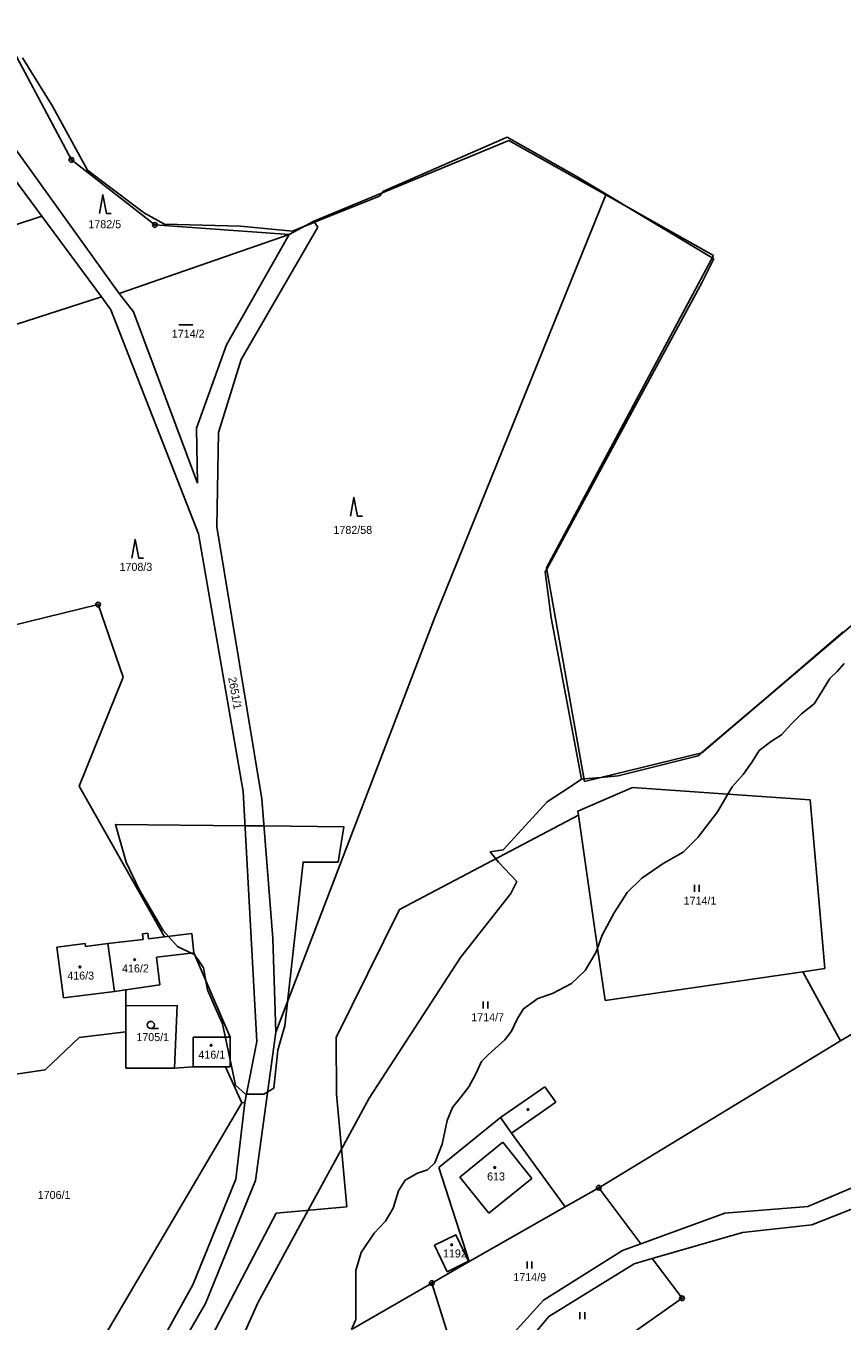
# Model space of a CAD drawing. Extents: x -439246 to -433691, y -1130252 to -1121148.
# Drawn here: x -437119.9 to -436946.5, y -1122097.5 to -1121822.4 of the extents above; entities that cross this region are included whole.
import ezdxf

# ---------------------------------------------------------------- set-up
doc = ezdxf.new("R2010")
doc.units = 0
for name, color, linetype in [('Vrstva 1', 7, 'Continuous'), ('Vrstva 18', 7, 'Continuous'), ('Vrstva 19', 7, 'Continuous'), ('Vrstva 24', 7, 'Continuous'), ('Vrstva 25', 7, 'Continuous'), ('Vrstva 3', 7, 'Continuous'), ('Vrstva 37', 7, 'Continuous'), ('Vrstva 4', 7, 'Continuous'), ('Vrstva 52', 7, 'Continuous'), ('Vrstva 6', 7, 'Continuous')]:
    doc.layers.add(name, color=color, linetype=linetype)

msp = doc.modelspace()

# ---------------------------------------------------------------- linework, layer by layer
at = {"layer": 'Vrstva 1'}
for p, q in [((-437019.06, -1122054.27), (-437009.63, -1122047.71)), ((-437009.63, -1122047.71), (-437007.33, -1122051.02)), ((-437007.33, -1122051.02), (-437016.74, -1122057.56)), ((-437032.19, -1122064.85), (-437019.06, -1122054.27)), ((-437016.74, -1122057.56), (-437005.33, -1122073.24)), ((-437025.7, -1122084.86), (-437032.19, -1122064.85)), ((-437005.33, -1122073.24), (-436998.18, -1122069.16)), ((-437005.33, -1122073.24), (-437025.7, -1122084.86)), ((-437033.67, -1122089.41), (-437025.7, -1122084.86))]:
    msp.add_line(p, q, dxfattribs=at)
for points in [[(-437110.2, -1121850.84), (-437125.35, -1121822.36)], [(-437116.5, -1121862.81), (-437135.79, -1121836.73)], [(-437131.69, -1121835.24), (-437100.09, -1121879.22)], [(-437092.48, -1121864.64), (-437110.2, -1121850.84)], [(-437182.47, -1121884.52), (-437116.5, -1121862.81)], [(-437103.84, -1121879.94), (-437116.5, -1121862.81)], [(-437063.92, -1121866.66), (-437092.48, -1121864.64)], [(-437058.68, -1121863.85), (-437063.92, -1121866.66)], [(-437057.89, -1121865.13), (-437058.68, -1121863.85)], [(-437100.09, -1121879.22), (-437063.92, -1121866.66)], [(-437063.92, -1121866.66), (-437077.29, -1121890.14)], [(-437074.13, -1121893.19), (-437057.89, -1121865.13)], [(-437146.85, -1121893.78), (-437103.84, -1121879.94)], [(-437101.8, -1121882.69), (-437103.84, -1121879.94)], [(-437097.04, -1121883.08), (-437100.09, -1121879.22)], [(-437083.19, -1121930.29), (-437101.8, -1121882.69)], [(-437083.41, -1121919.48), (-437097.04, -1121883.08)], [(-437077.29, -1121890.14), (-437083.61, -1121907.84)], [(-437078.97, -1121908.76), (-437074.13, -1121893.19)], [(-437083.61, -1121907.84), (-437083.41, -1121919.48)], [(-437078.97, -1121908.76), (-437079.33, -1121928.78)], [(-437073.72, -1121984.98), (-437083.19, -1121930.29)], [(-437069.79, -1121986.52), (-437079.33, -1121928.78)], [(-437130.86, -1121951.73), (-437104.53, -1121945.28)], [(-437104.53, -1121945.28), (-437099.18, -1121960.69)], [(-437099.18, -1121960.69), (-437108.53, -1121983.89)], [(-437108.53, -1121983.89), (-437090.42, -1122015.87)], [(-437070.85, -1122038.11), (-437073.72, -1121984.98)], [(-436990.99, -1121984.15), (-437002.64, -1121989.17)], [(-436970.76, -1121985.56), (-436990.99, -1121984.15)], [(-436953.29, -1121986.78), (-436970.76, -1121985.56)], [(-437067.44, -1122016.21), (-437069.79, -1121986.52)], [(-436950.13, -1122022.61), (-436953.29, -1121986.78)], [(-437040.5, -1122010.08), (-437002.52, -1121990.02)], [(-437002.64, -1121989.17), (-437002.52, -1121990.02)], [(-437002.52, -1121990.02), (-436998.46, -1122018.25)], [(-437053.99, -1122037.24), (-437040.5, -1122010.08)], [(-437095.09, -1122015.23), (-437093.96, -1122015.11)], [(-437094.96, -1122016.41), (-437095.09, -1122015.23)], [(-437093.96, -1122015.11), (-437093.82, -1122016.27)], [(-437093.82, -1122016.27), (-437090.42, -1122015.87)], [(-437090.42, -1122015.87), (-437084.65, -1122015.19)], [(-437084.65, -1122015.19), (-437084.23, -1122019.25)], [(-437113.3, -1122018.05), (-437107.28, -1122017.3)], [(-437113.3, -1122018.05), (-437111.89, -1122028.81)], [(-437107.28, -1122017.3), (-437107.2, -1122017.89)], [(-437107.2, -1122017.89), (-437102.45, -1122017.29)], [(-437102.45, -1122017.29), (-437094.96, -1122016.41)], [(-437101.03, -1122027.46), (-437102.45, -1122017.29)], [(-437066.77, -1122036.15), (-437067.44, -1122016.21)], [(-436998.46, -1122018.25), (-436996.85, -1122029.42)], [(-437084.23, -1122019.25), (-437092.16, -1122020.16)], [(-437092.16, -1122020.16), (-437091.42, -1122026.09)], [(-437084.23, -1122019.25), (-437076.47, -1122037.16)], [(-436996.85, -1122029.42), (-436954.85, -1122023.29)], [(-436954.85, -1122023.29), (-436950.13, -1122022.61)], [(-436946.83, -1122037.99), (-436954.85, -1122023.29)], [(-437098.66, -1122027.12), (-437091.42, -1122026.09)], [(-437111.89, -1122028.81), (-437101.03, -1122027.46)], [(-437101.03, -1122027.46), (-437098.66, -1122027.12)], [(-437098.66, -1122030.54), (-437098.66, -1122027.12)], [(-437098.66, -1122030.54), (-437087.71, -1122030.46)], [(-437098.66, -1122030.54), (-437098.66, -1122036.08)], [(-437087.71, -1122030.46), (-437088.29, -1122043.74)], [(-436934.31, -1122030.53), (-436946.83, -1122037.99)], [(-437108.53, -1122037.22), (-437115.75, -1122044.11)], [(-437098.66, -1122036.08), (-437108.53, -1122037.22)], [(-437098.66, -1122036.08), (-437098.65, -1122043.74)], [(-437076.47, -1122043.51), (-437076.47, -1122037.16)], [(-437071.1, -1122067.65), (-437066.77, -1122036.15)], [(-437053.9, -1122049.26), (-437053.99, -1122037.24)], [(-436946.83, -1122037.99), (-436998.18, -1122069.16)], [(-437073.4, -1122051.08), (-437070.85, -1122038.11)], [(-437088.29, -1122043.74), (-437084.31, -1122043.51)], [(-437084.31, -1122043.51), (-437077.45, -1122043.51)], [(-437077.45, -1122043.51), (-437074.03, -1122051.12)], [(-437077.45, -1122043.51), (-437076.47, -1122043.51)], [(-437115.75, -1122044.11), (-437139.25, -1122047.62)], [(-437098.65, -1122043.74), (-437088.29, -1122043.74)], [(-437103.63, -1122101.42), (-437074.03, -1122051.12)], [(-437075.25, -1122067.38), (-437073.4, -1122051.08)], [(-437074.03, -1122051.12), (-437073.4, -1122051.08)], [(-437051.73, -1122073.2), (-437053.9, -1122049.26)], [(-436931.84, -1122063.86), (-436953.78, -1122073.17)], [(-437084.42, -1122089.76), (-437075.25, -1122067.38)], [(-437081.71, -1122093.79), (-437071.1, -1122067.65)], [(-436989.22, -1122081.06), (-436998.18, -1122069.16)], [(-436931.2, -1122068.48), (-436952.89, -1122077.06)], [(-437066.71, -1122074.55), (-437051.73, -1122073.2)], [(-436953.78, -1122073.17), (-436971.43, -1122074.54)], [(-437082.69, -1122105.14), (-437066.71, -1122074.55)], [(-436971.43, -1122074.54), (-436989.22, -1122081.06)], [(-437033.09, -1122081.39), (-437028.52, -1122079.18), (-437025.82, -1122084.77), (-437030.38, -1122087), (-437033.09, -1122081.39)], [(-436967.68, -1122078.67), (-436986.84, -1122084.22)], [(-436952.89, -1122077.06), (-436967.68, -1122078.67)], [(-436989.22, -1122081.06), (-436993.13, -1122082.49)], [(-436993.13, -1122082.49), (-437009.9, -1122093.05)], [(-436986.84, -1122084.22), (-436990.69, -1122085.33)], [(-436980.5, -1122092.65), (-436986.84, -1122084.22)], [(-436990.69, -1122085.33), (-437008.8, -1122096.49)], [(-437101.16, -1122120), (-437084.42, -1122089.76)], [(-437033.67, -1122089.41), (-437050.68, -1122099.31)], [(-437033.67, -1122089.41), (-437026.69, -1122111.54)], [(-437009.9, -1122093.05), (-437026.69, -1122111.54)], [(-436996.23, -1122103.74), (-436980.5, -1122092.65)], [(-437096.37, -1122119.09), (-437081.71, -1122093.79)], [(-437008.8, -1122096.49), (-437020.1, -1122110.08)]]:
    msp.add_lwpolyline(points, dxfattribs=at)
at = {"layer": 'Vrstva 24'}
for centre, radius in [((-437110.2, -1121850.84), 0.5), ((-437110.2, -1121850.84), 0.1), ((-437092.48, -1121864.64), 0.5), ((-437092.48, -1121864.64), 0.1), ((-437104.53, -1121945.28), 0.5), ((-437104.53, -1121945.28), 0.1), ((-436998.18, -1122069.16), 0.5), ((-436998.18, -1122069.16), 0.1), ((-437033.67, -1122089.41), 0.5), ((-437033.67, -1122089.41), 0.1), ((-436980.5, -1122092.65), 0.5), ((-436980.5, -1122092.65), 0.1)]:
    msp.add_circle(centre, radius, dxfattribs=at)
at = {"layer": 'Vrstva 25'}
for p, q in [((-437087.38, -1121885.89), (-437084.38, -1121885.89)), ((-436977.87, -1122006.34), (-436977.87, -1122004.84)), ((-436976.87, -1122006.34), (-436976.87, -1122004.84)), ((-437022.74, -1122031.09), (-437022.74, -1122029.59)), ((-437021.74, -1122031.09), (-437021.74, -1122029.59)), ((-437093.34, -1122035.32), (-437091.74, -1122035.32)), ((-437013.41, -1122086.31), (-437013.41, -1122084.81)), ((-437012.41, -1122086.31), (-437012.41, -1122084.81)), ((-437002.17, -1122097.07), (-437002.17, -1122095.57)), ((-437001.17, -1122097.07), (-437001.17, -1122095.57))]:
    msp.add_line(p, q, dxfattribs=at)
for points in [[(-437104.25, -1121862.24), (-437103.55, -1121858.24), (-437102.75, -1121862.24), (-437101.75, -1121862.24)], [(-437050.9, -1121926.54), (-437050.2, -1121922.54), (-437049.4, -1121926.54), (-437048.4, -1121926.54)], [(-437097.38, -1121935.43), (-437096.68, -1121931.43), (-437095.88, -1121935.43), (-437094.88, -1121935.43)]]:
    msp.add_lwpolyline(points, dxfattribs=at)
for centre, radius in [((-437096.77, -1122020.72), 0.175), ((-437108.4, -1122022.25), 0.175), ((-437093.34, -1122034.57), 0.75), ((-437080.53, -1122038.91), 0.175), ((-437013.2, -1122052.55), 0.175), ((-437020.27, -1122064.88), 0.175), ((-437029.44, -1122081.28), 0.175)]:
    msp.add_circle(centre, radius, dxfattribs=at)
at = {"layer": 'Vrstva 3'}
for points in [[(-437095.09, -1122015.23), (-437093.96, -1122015.11)], [(-437094.96, -1122016.41), (-437095.09, -1122015.23)], [(-437093.96, -1122015.11), (-437093.82, -1122016.27)], [(-437093.82, -1122016.27), (-437090.42, -1122015.87)], [(-437090.42, -1122015.87), (-437084.65, -1122015.19)], [(-437084.65, -1122015.19), (-437084.23, -1122019.25)], [(-437113.3, -1122018.05), (-437107.28, -1122017.3)], [(-437113.3, -1122018.05), (-437111.89, -1122028.81)], [(-437107.28, -1122017.3), (-437107.2, -1122017.89)], [(-437107.2, -1122017.89), (-437102.45, -1122017.29)], [(-437102.45, -1122017.29), (-437094.96, -1122016.41)], [(-437101.03, -1122027.46), (-437102.45, -1122017.29)], [(-437101.03, -1122027.46), (-437102.45, -1122017.29)], [(-437084.23, -1122019.25), (-437092.16, -1122020.16)], [(-437092.16, -1122020.16), (-437091.42, -1122026.09)], [(-437098.66, -1122027.12), (-437091.42, -1122026.09)], [(-437111.89, -1122028.81), (-437101.03, -1122027.46)], [(-437101.03, -1122027.46), (-437098.66, -1122027.12)], [(-437084.31, -1122037.16), (-437076.47, -1122037.16)], [(-437084.31, -1122043.51), (-437084.31, -1122037.16)], [(-437076.47, -1122043.51), (-437076.47, -1122037.16)], [(-437084.31, -1122043.51), (-437077.45, -1122043.51)], [(-437077.45, -1122043.51), (-437076.47, -1122043.51)], [(-437027.72, -1122066.9), (-437018.54, -1122059.48)], [(-437018.54, -1122059.48), (-437012.37, -1122067.17)], [(-437021.57, -1122074.56), (-437027.72, -1122066.9)], [(-437012.37, -1122067.17), (-437021.57, -1122074.56)], [(-437033.09, -1122081.39), (-437028.52, -1122079.18), (-437025.82, -1122084.77), (-437030.38, -1122087), (-437033.09, -1122081.39)]]:
    msp.add_lwpolyline(points, dxfattribs=at)
at = {"layer": 'Vrstva 37'}
for centre in [(-437096.77, -1122020.72), (-437108.4, -1122022.25), (-437080.53, -1122038.91), (-437020.27, -1122064.88), (-437029.44, -1122081.28)]:
    msp.add_circle(centre, 0.175, dxfattribs=at)
at = {"layer": 'Vrstva 4'}
for p, q in [((-437016.74, -1122057.56), (-437019.06, -1122054.27)), ((-437027.72, -1122066.9), (-437018.54, -1122059.48)), ((-437018.54, -1122059.48), (-437012.37, -1122067.17)), ((-437021.57, -1122074.56), (-437027.72, -1122066.9)), ((-437012.37, -1122067.17), (-437021.57, -1122074.56))]:
    msp.add_line(p, q, dxfattribs=at)
for points in [[(-436947.51, -1121959.52), (-436946.07, -1121957.8)], [(-436951.2, -1121964.45), (-436949.11, -1121960.97)], [(-436949.11, -1121960.97), (-436947.51, -1121959.52)], [(-436955.09, -1121968.47), (-436952.43, -1121966.35)], [(-436952.43, -1121966.35), (-436951.2, -1121964.45)], [(-436957.36, -1121970.75), (-436955.09, -1121968.47)], [(-436959.36, -1121972.96), (-436957.36, -1121970.75)], [(-436964.13, -1121976.25), (-436961.47, -1121974.32)], [(-436961.47, -1121974.32), (-436959.36, -1121972.96)], [(-436965.62, -1121978.66), (-436964.13, -1121976.25)], [(-436967.49, -1121981.4), (-436965.62, -1121978.66)], [(-436969.87, -1121984.02), (-436967.49, -1121981.4)], [(-436972.94, -1121989.32), (-436970.76, -1121985.56)], [(-436970.76, -1121985.56), (-436969.87, -1121984.02)], [(-436977.14, -1121994.77), (-436972.94, -1121989.32)], [(-436980.28, -1121997.88), (-436977.14, -1121994.77)], [(-436984.52, -1122000.3), (-436980.28, -1121997.88)], [(-436989.01, -1122003.41), (-436984.52, -1122000.3)], [(-436992.16, -1122006.44), (-436989.01, -1122003.41)], [(-436994.88, -1122010.78), (-436992.16, -1122006.44)], [(-436997.47, -1122015.52), (-436994.88, -1122010.78)], [(-436998.46, -1122018.25), (-436997.47, -1122015.52)], [(-436998.81, -1122019.21), (-436998.46, -1122018.25)], [(-437001.09, -1122023.03), (-436998.81, -1122019.21)], [(-437003.95, -1122025.77), (-437001.09, -1122023.03)], [(-437007.98, -1122027.9), (-437003.95, -1122025.77)], [(-437014.14, -1122031.18), (-437011.14, -1122028.94)], [(-437011.14, -1122028.94), (-437007.98, -1122027.9)], [(-437015.45, -1122033.24), (-437014.14, -1122031.18)], [(-437016.74, -1122035.9), (-437015.45, -1122033.24)], [(-437084.31, -1122043.51), (-437084.31, -1122037.16)], [(-437084.31, -1122037.16), (-437076.47, -1122037.16)], [(-437021.67, -1122040.94), (-437018.15, -1122037.75)], [(-437018.15, -1122037.75), (-437016.74, -1122035.9)], [(-437024.39, -1122045.13), (-437023.12, -1122042.35)], [(-437023.12, -1122042.35), (-437021.67, -1122040.94)], [(-437025.77, -1122047.7), (-437024.39, -1122045.13)], [(-437027.48, -1122049.9), (-437025.77, -1122047.7)], [(-437029.28, -1122052.13), (-437027.48, -1122049.9)], [(-437030.36, -1122054.9), (-437029.28, -1122052.13)], [(-437031.43, -1122059.94), (-437030.36, -1122054.9)], [(-437032.98, -1122063.91), (-437031.43, -1122059.94)], [(-437036.7, -1122066.04), (-437034.53, -1122065.35)], [(-437034.53, -1122065.35), (-437032.98, -1122063.91)], [(-437040.7, -1122069.8), (-437039.29, -1122067.56)], [(-437039.29, -1122067.56), (-437036.7, -1122066.04)], [(-437041.84, -1122073.53), (-437040.7, -1122069.8)], [(-437043.46, -1122076.25), (-437041.84, -1122073.53)], [(-437045.9, -1122078.81), (-437043.46, -1122076.25)], [(-437048.66, -1122082.93), (-437045.9, -1122078.81)], [(-437049.82, -1122086.75), (-437048.66, -1122082.93)], [(-437049.82, -1122092.77), (-437049.82, -1122086.75)], [(-437049.82, -1122097.14), (-437049.82, -1122092.77)], [(-437050.68, -1122099.31), (-437049.82, -1122097.14)]]:
    msp.add_lwpolyline(points, dxfattribs=at)
at = {"layer": 'Vrstva 52'}
for points in [[(-437001.85, -1121982.36), (-437008.28, -1121948.12), (-437009.55, -1121938.36), (-437009.21, -1121937.74), (-436976.23, -1121876.8), (-436973.77, -1121871.86), (-436974.1, -1121871.66), (-436993.33, -1121860.11), (-436993.46, -1121860.03), (-437002.98, -1121854.31), (-437017.62, -1121846.02), (-437043.94, -1121857.49), (-437044.25, -1121857.88), (-437044.78, -1121858.55), (-437058.54, -1121864.08), (-437059.35, -1121864.41), (-437060.82, -1121865), (-437063.25, -1121865.98), (-437074.29, -1121864.91), (-437090.42, -1121864.49), (-437094.67, -1121862.16), (-437103.81, -1121855.25), (-437106.76, -1121853.03), (-437114.19, -1121839.44), (-437115.82, -1121836.82), (-437120.61, -1121829.17)], [(-436946.3, -1121951.09), (-436961.31, -1121963.93), (-436976.28, -1121976.74), (-436976.33, -1121976.78), (-436976.74, -1121977.12), (-436977.08, -1121977.41), (-436994.06, -1121981.66), (-436997.76, -1121981.99), (-437001.33, -1121982.32), (-437001.63, -1121982.34), (-437001.85, -1121982.36)], [(-437001.85, -1121982.36), (-437004.28, -1121983.97), (-437009.12, -1121987.18), (-437018.46, -1121997.36), (-437021.23, -1121997.79), (-437020.07, -1121999.29), (-437019.51, -1122000), (-437015.61, -1122004.09), (-437016.89, -1122006.65), (-437027.55, -1122020.29), (-437046.96, -1122050.15), (-437052.84, -1122060.95), (-437059.9, -1122073.94), (-437070.63, -1122093.65), (-437075.53, -1122104.74), (-437076.19, -1122107.37), (-437076.6, -1122109.01), (-437078.87, -1122113.16), (-437081.15, -1122117.31), (-437081.74, -1122118.39), (-437083.22, -1122121.1)], [(-437081.3, -1122027.12), (-437081.64, -1122025.23), (-437082.15, -1122022.43), (-437083.16, -1122020.97), (-437084.03, -1122019.7), (-437084.07, -1122019.65), (-437084.79, -1122019.31), (-437087.69, -1122017.95), (-437089.59, -1122015.77), (-437090.15, -1122015.14), (-437090.68, -1122014.54), (-437095.8, -1122005.79), (-437098.6, -1122000), (-437100.84, -1121991.99), (-437073.33, -1121992.26), (-437069.33, -1121992.3), (-437052.37, -1121992.47), (-437053.56, -1122000), (-437061, -1122000), (-437064.31, -1122029.73), (-437064.87, -1122034.79), (-437065.5, -1122036.95), (-437066.37, -1122039.91), (-437067.22, -1122048.02), (-437068.51, -1122048.79), (-437068.63, -1122048.86), (-437069.35, -1122049.3), (-437073.05, -1122049.3)], [(-437073.05, -1122049.3), (-437073.19, -1122049.3), (-437075.32, -1122047.38), (-437076.47, -1122042), (-437078.09, -1122034.37), (-437079.64, -1122030.87), (-437081.3, -1122027.12)], [(-436904.26, -1122082.16), (-436851.07, -1122059.2), (-436869.87, -1122063.65), (-436918.17, -1122065.14), (-436931.2, -1122068.48), (-436952.89, -1122077.06), (-436967.68, -1122078.67), (-436986.84, -1122084.22), (-436990.69, -1122085.33), (-437008.8, -1122096.49), (-437020.1, -1122110.08), (-437023.45, -1122114.2), (-437032.92, -1122125.17), (-437053.38, -1122141.35), (-437058.77, -1122143.15), (-437064.92, -1122140.6), (-437075.05, -1122122.57), (-437080.44, -1122122.53), (-437090.43, -1122122.47), (-437093.34, -1122122.45)], [(-437083.22, -1122121.1), (-437080.11, -1122118.49), (-437079.08, -1122118.56), (-437075.44, -1122118.79), (-437071.26, -1122121.75), (-437061.24, -1122138.4), (-437057.37, -1122139.84), (-437036.61, -1122123.58), (-437026.69, -1122111.54), (-437009.9, -1122093.05), (-436993.13, -1122082.49), (-436989.22, -1122081.06), (-436971.43, -1122074.54), (-436953.78, -1122073.17), (-436931.84, -1122063.86)]]:
    msp.add_lwpolyline(points, dxfattribs=at)
at = {"layer": 'Vrstva 6'}
for points in [[(-437017.28, -1121846.72), (-437058.68, -1121863.85)], [(-436996.69, -1121858.21), (-437017.28, -1121846.72)], [(-436996.69, -1121858.21), (-437033.07, -1121948.19)], [(-436973.82, -1121871.13), (-436996.69, -1121858.21)], [(-437009.26, -1121937.5), (-436973.82, -1121871.13)], [(-437001.24, -1121982.84), (-437009.26, -1121937.5)], [(-436935.09, -1121941.75), (-436976.26, -1121976.76)], [(-437033.07, -1121948.19), (-437066.77, -1122036.15)], [(-436976.26, -1121976.76), (-437001.24, -1121982.84)]]:
    msp.add_lwpolyline(points, dxfattribs=at)

# ---------------------------------------------------------------- texts
at = {"layer": 'Vrstva 18'}
for s, p in [('1782/5', (-437106.6, -1121865.34)), ('1714/2', (-437088.88, -1121888.59)), ('1782/58', (-437054.54, -1121930.27)), ('1708/3', (-437099.98, -1121938.13)), ('1714/1', (-436980.15, -1122009.04)), ('1714/7', (-437025.26, -1122033.79)), ('1705/1', (-437096.41, -1122038.02)), ('1706/1', (-437117.36, -1122071.54)), ('1714/9', (-437016.33, -1122089.01))]:
    msp.add_text(s, height=1.7, dxfattribs=at).set_placement(p)
msp.add_text('2651/1', height=1.7, rotation=280.2938, dxfattribs=at).set_placement((-437076.91, -1121960.83))
at = {"layer": 'Vrstva 19'}
for s, p in [('416/3', (-437111.08, -1122024.95)), ('416/2', (-437099.45, -1122023.42)), ('416/1', (-437083.23, -1122041.75)), ('613', (-437021.9, -1122067.62)), ('1192', (-437031.27, -1122083.98))]:
    msp.add_text(s, height=1.7, dxfattribs=at).set_placement(p)

doc.saveas('drawing.dxf')
